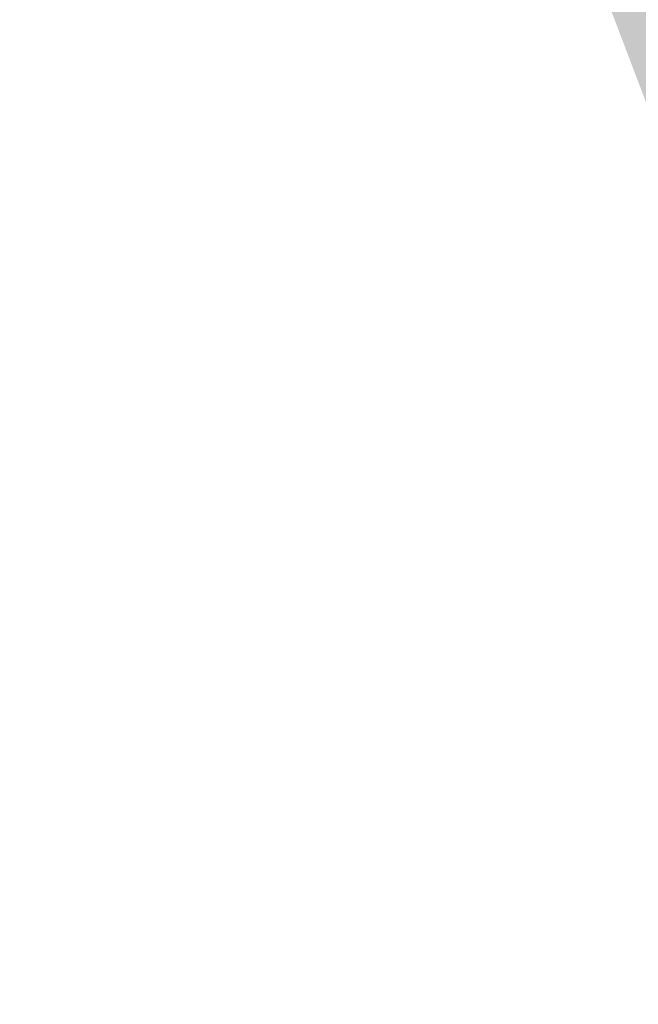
# Model space of a CAD drawing. Extents: x 306008 to 307050, y 9156110 to 9156581.
# Tile 560 of 656: x 306066.525 to 306067.464, y 9156454.61 to 9156456.105. Entities that reach past the tile are written whole.
import ezdxf

# ---------------------------------------------------------------- set-up
doc = ezdxf.new("R2010")
doc.units = 0
doc.layers.add('D32_JLN_PAGAR_HIJAU', color=7, linetype='Continuous')

msp = doc.modelspace()

# ---------------------------------------------------------------- hatches: boundary and pattern name
at = {"layer": 'D32_JLN_PAGAR_HIJAU', "true_color": 0x78aa60}
h = msp.add_hatch(color=7, dxfattribs=at)
h.dxf.hatch_style = 1
h.paths.add_polyline_path([(306112.3694, 9156365.7231), (306112.0702, 9156365.9024), (306111.7919, 9156366.1127), (306108.135, 9156369.1977), (306107.9334, 9156369.3829), (306107.7481, 9156369.5843), (306107.5804, 9156369.8007), (306104.0723, 9156374.743), (306103.9366, 9156374.9505), (306103.8172, 9156375.1677), (306086.0128, 9156410.6861), (306085.9204, 9156410.8873), (306071.8442, 9156444.5052), (306071.8046, 9156444.6044), (306062.1135, 9156470.069), (306062.0506, 9156470.25), (306055.68, 9156490.5088), (306055.6204, 9156490.7239), (306047.8909, 9156522.8704), (306034.623, 9156559.9878), (306034.5096, 9156560.382), (306032.0667, 9156571.4617), (306032.1148, 9156571.3859), (306032.1455, 9156571.3343), (306032.2572, 9156571.1295), (306032.2882, 9156571.0669), (306032.3578, 9156570.9159), (306032.4386, 9156570.7272), (306032.4388, 9156570.7268), (306032.4499, 9156570.7022), (306032.45, 9156570.7019), (306032.5584, 9156570.4725), (306032.6588, 9156570.1892), (306032.7402, 9156569.9169), (306032.7402, 9156569.9166), (306032.7464, 9156569.8971), (306032.7465, 9156569.8965), (306032.7553, 9156569.8714), (306032.7554, 9156569.8711), (306032.9098, 9156569.4467), (306032.9099, 9156569.4465), (306032.9168, 9156569.4281), (306032.917, 9156569.4277), (306032.9241, 9156569.4101), (306032.9242, 9156569.4098), (306033.0864, 9156569.0219), (306033.1597, 9156568.8267), (306034.9979, 9156560.4896), (306035.0938, 9156560.1561), (306048.3707, 9156523.0134), (306056.1065, 9156490.8408), (306056.1569, 9156490.6587), (306062.5276, 9156470.4), (306062.5808, 9156470.2468), (306072.2719, 9156444.7823), (306072.3054, 9156444.6983), (306086.3816, 9156411.0804), (306086.4598, 9156410.9102), (306104.2642, 9156375.3918), (306104.3652, 9156375.208), (306104.4801, 9156375.0324), (306107.9881, 9156370.0901), (306108.13, 9156369.907), (306108.2868, 9156369.7365), (306108.4574, 9156369.5799), (306112.1143, 9156366.4949), (306112.3498, 9156366.3169), (306112.603, 9156366.1652), (306112.871, 9156366.0416), (306120.4746, 9156363.0166), (306120.8557, 9156363.9744), (306120.2898, 9156362.552), (306112.6861, 9156365.577)])

doc.saveas('drawing.dxf')
